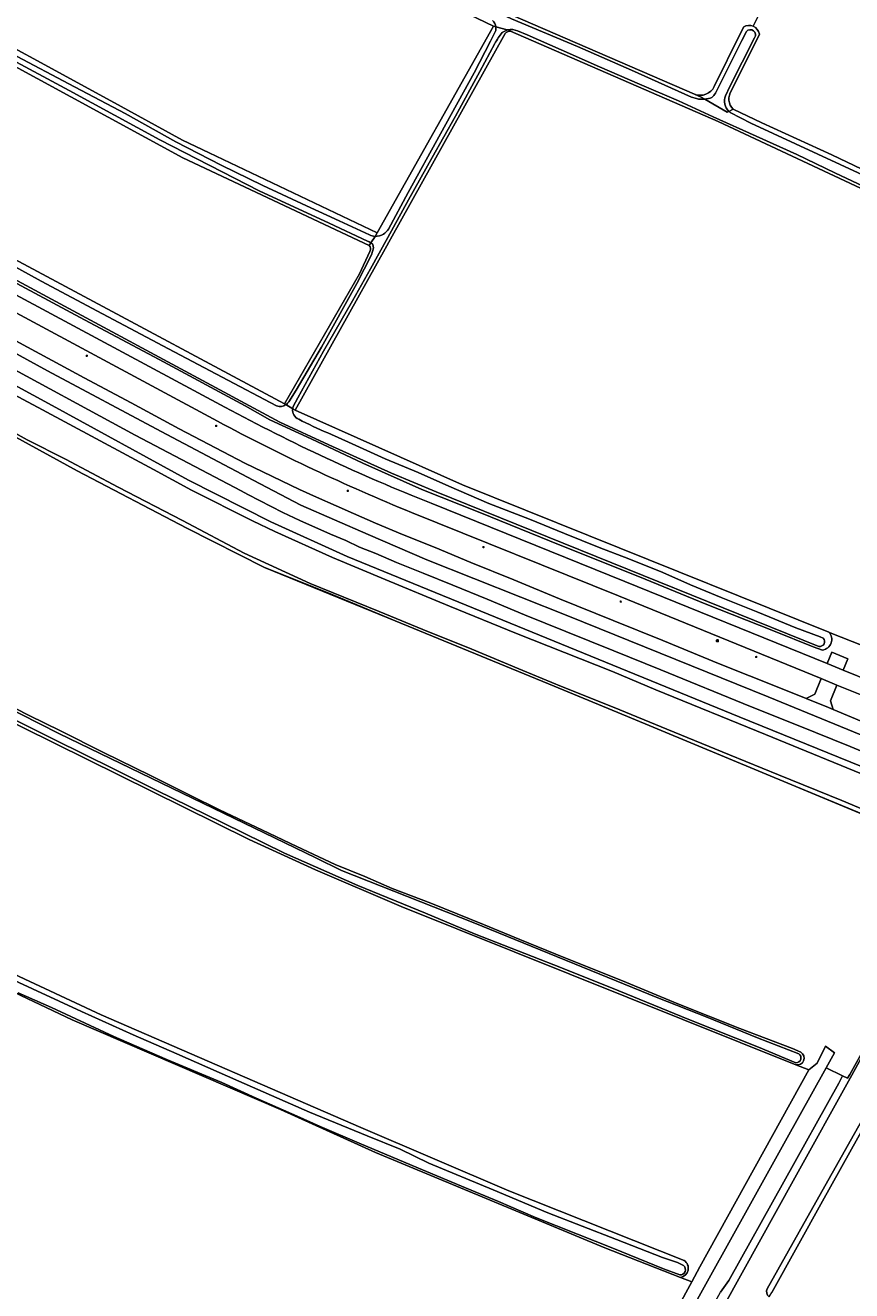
# Model space of a CAD drawing. Header units: metres. Extents: x 149984 to 156489, y 469398 to 478068.
# Tile 351 of 656: x 152008 to 152204, y 473214 to 473514. Entities that reach past the tile are written whole.
import ezdxf
from ezdxf.enums import TextEntityAlignment as Align

# ---------------------------------------------------------------- set-up
doc = ezdxf.new("R2010")
doc.units = ezdxf.units.M
doc.header["$LTSCALE"] = 0.75
for name, color, linetype, lineweight in [('B-WE-GK-BESCHOEIING-G', 252, 'GK-BESCHOEIING-SO', 18), ('B-WE-GR-GRAS-GV', 252, 'Continuous', 13), ('B-WE-IE-MEUBILAIR-S', 252, 'Continuous', 25), ('B-WE-OG-TERREIN_OEVER-GV', 252, 'Continuous', 18), ('B-WE-OG-WATER-GV', 252, 'Continuous', 18), ('B-WE-OG-WATER_SLOOT-GV', 252, 'Continuous', 18), ('B-WE-OG-WEG-GV', 252, 'Continuous', 18), ('B-WE-VH-GESLOTENVERHARDING_ASFALT-GV', 252, 'Continuous', 18), ('B-WE-VH-GESLOTENVERHARDING_BETON-GV', 252, 'Continuous', 18), ('B-WE-VH-ONVERHARD-GV', 252, 'Continuous', 18), ('B-WE-VH-OPENVERHARDING_BETONSTRAATSTEEN-GV', 252, 'Continuous', 18)]:
    doc.layers.add(name, color=color, linetype=linetype, lineweight=lineweight)
doc.styles.add('NLCS-ISO', font='NLCS-ISO.ttf')
doc.linetypes.add('GK-BESCHOEIING-SO', pattern='A,18,-3,[1,NLCS.SHX,S=0.6,R=0,X=0,Y=0],-3', length=24)

# ---------------------------------------------------------------- blocks, each defined once
blk = doc.blocks.new('SIE-MEUBILAIR_KAST_ELEKTRA-SO')
for points in [[(-1, 1), (1, 1), (1, 0.84), (-1, 0.84)], [(-1, 0.76), (1, 0.76), (1, -1), (-1, -1)]]:
    blk.add_lwpolyline(points, close=True)
at = {"style": 'NLCS-ISO'}
blk.add_text('et', height=0.75, dxfattribs=at).set_placement((0, 0), align=Align.MIDDLE_CENTER)
blk = doc.blocks.new('SIE-MEUBILAIR_PAAL_LICHTMAST-SO')
for points in [[(-0.6, 0), (-1, 0)], [(-0.7, 0.7), (-0.4, 0.4)], [(0, 1), (0, 0.6)], [(0.4, 0.4), (0.7, 0.7)], [(1, 0), (0.6, 0)], [(-0.7, -0.7), (-0.4, -0.4)], [(0, -0.6), (0, -1)], [(0.4, -0.4), (0.7, -0.7)]]:
    blk.add_lwpolyline(points)
blk.add_circle((0, 0), 0.5)

msp = doc.modelspace()

# ---------------------------------------------------------------- linework, layer by layer
at = {"layer": 'B-WE-GK-BESCHOEIING-G', "flags": 128}
for points in [[(152004.986, 473416.888), (152020.414, 473408.454)], [(152020.414, 473408.454), (152046.463, 473394.789)], [(152046.463, 473394.789), (152064.944, 473385.436)], [(152064.944, 473385.436), (152095.993, 473372.775)], [(152095.993, 473372.775), (152118.639, 473363.493), (152132.4, 473357.853)], [(152132.4, 473357.853), (152151.197, 473350.049)], [(152151.197, 473350.049), (152171.41, 473341.657)], [(152171.41, 473341.657), (152190.223, 473333.846)], [(152190.223, 473333.846), (152229.766, 473317.318)]]:
    msp.add_lwpolyline(points, dxfattribs=at)
at = {"layer": 'B-WE-GR-GRAS-GV', "flags": 128}
for points in [[(151982.397, 473613.239), (151973.439, 473594.468), (151974.867, 473592.007), (152060.831, 473547.716), (152118.616, 473518.902), (152167.072, 473497.938)], [(151986.844, 473518.58), (151988.843, 473517.927), (152028.398, 473496.34), (152045.454, 473487.032), (152051.807, 473484.003), (152091.729, 473464.966), (152119.33, 473514.077), (152068.076, 473538.706), (152009.576, 473570.059)], [(152089.764, 473461.984), (152045.519, 473482.853), (151984.247, 473516.121), (151975.669, 473520.779), (151968.44, 473524.705)], [(152181.058, 473514.072), (152183.026, 473518.08)], [(152183.026, 473518.08), (152181.058, 473514.072)], [(152250.897, 473454.823), (152250.508, 473454.987), (152172.696, 473491.417), (152123.401, 473512.906)], [(152171.8, 473499.748), (152178.054, 473512.439), (152178.783, 473513.919)], [(152122.105, 473512.345), (152094.868, 473463.49), (152093.569, 473461.16), (152072.207, 473422.843), (152111.984, 473405.082), (152141.916, 473393.056), (152198.991, 473370.123), (152199.36, 473369.975), (152207.206, 473366.823), (152213.574, 473364.264), (152214.066, 473364.029)], [(152182.514, 473512.211), (152175.913, 473498.782)], [(152176.321, 473494.379), (152183.127, 473491.158), (152199.764, 473483.513), (152217.429, 473475.025), (152235.244, 473466.912), (152251.111, 473460.112), (152268.22, 473452.014), (152279.355, 473446.849), (152300.62, 473436.557), (152320.804, 473427.416), (152341.519, 473418.203), (152359.859, 473409.876), (152381.095, 473400.481), (152396.568, 473393.493), (152415.807, 473384.982), (152430.346, 473378.79), (152443.51, 473372.994), (152457.879, 473366.388), (152474.509, 473358.965), (152483.808, 473354.302), (152485.332, 473353.641)], [(151957.095, 473484.929), (151959.896, 473484.337), (151963.446, 473482.536), (151965.509, 473480.154), (152069.688, 473424.37), (152087.533, 473455.248), (152089.956, 473460.593)], [(152229.766, 473317.318), (152206.866, 473326.936), (152190.223, 473333.846), (152151.197, 473350.049), (152139.681, 473354.83), (152132.4, 473357.853), (152095.993, 473372.775), (152080.224, 473379.337), (152064.944, 473385.436), (152046.463, 473394.789), (152020.414, 473408.454), (152004.986, 473416.888)], [(152163.782, 473216.801), (152166.432, 473215.766), (152168.359, 473219.329), (152194.236, 473266.08), (152191.136, 473267.323), (152097.398, 473304.895), (152077.039, 473313.634), (152061.282, 473320.849), (151999.569, 473351.337), (151920.512, 473391.342), (151918.625, 473390.832), (151911.223, 473376.139), (151908.141, 473370.022), (151893.325, 473340.614)], [(151999.167, 473355.333), (152009.037, 473350.324), (152016.457, 473346.625), (152026.636, 473341.518), (152037.807, 473336.078), (152047.217, 473331.402), (152054.206, 473327.884), (152064.429, 473323.034), (152072.588, 473319.164), (152081.729, 473314.904), (152088.747, 473312.01), (152095.287, 473309.229), (152104.45, 473305.692), (152116.972, 473300.646), (152125.582, 473297.096), (152136.296, 473292.709), (152149.969, 473287.24), (152163.096, 473281.83), (152177.843, 473275.956), (152190.392, 473271.218), (152192.352, 473270.278)], [(151893.325, 473340.614), (151935.672, 473321.016), (151981.154, 473300.14), (152026.119, 473279.177), (152087.834, 473252.436), (152122.997, 473237.354), (152164.628, 473220.811)], [(152191.136, 473267.323), (152194.236, 473266.08), (152196.217, 473267.683), (152198.228, 473271.704), (152200.322, 473270.134), (152198.368, 473266.618), (152202.275, 473264.686), (152203.483, 473264.14), (152204.007, 473265.015), (152210.84, 473277.284), (152219.311, 473292.301), (152228.466, 473308.494), (152230.931, 473312.979), (152230.351, 473315.141), (152229.766, 473317.318)], [(152123.81, 473144.916), (152126.796, 473143.745), (152150.34, 473186.229), (152157.203, 473198.697), (152166.432, 473215.766), (152163.782, 473216.801), (152145.807, 473223.822), (152091.276, 473246.444), (152068.711, 473256.718), (152019.203, 473277.956), (151963.857, 473304.184)], [(152210.517, 473258.195), (152197.544, 473234.915), (152185.431, 473213.179)]]:
    msp.add_lwpolyline(points, dxfattribs=at)
at = {"layer": 'B-WE-GR-GRAS-GV'}
for points in [[(152123.401, 473512.906, 0.2258465), (152122.105, 473512.345)], [(152178.783, 473513.919, -0.2432494), (152181.058, 473514.072)], [(152181.058, 473514.072, -0.2532649), (152182.514, 473512.211)], [(152167.072, 473497.938, 0.3868743), (152171.8, 473499.748)], [(152175.913, 473498.782, 0.3864981), (152176.321, 473494.379)], [(152089.956, 473460.593, 0.3624691), (152089.764, 473461.984)], [(152192.352, 473270.278, -0.8720958), (152191.136, 473267.323)], [(152164.628, 473220.811, -0.6869335), (152163.782, 473216.801)]]:
    msp.add_lwpolyline(points, format="xyb", dxfattribs=at)
at = {"layer": 'B-WE-GR-GRAS-GV', "flags": 128}
msp.add_lwpolyline([(152137.98, 473151.67), (152138.889, 473151.191), (152173.26, 473213.29), (152175.29, 473216.02), (152201.39, 473262.91), (152202.275, 473264.686), (152198.368, 473266.618), (152188.712, 473249.234), (152157.516, 473193.064), (152136.607, 473155.148)], close=True, dxfattribs=at)
at = {"layer": 'B-WE-OG-TERREIN_OEVER-GV', "flags": 128}
for points in [[(151974.867, 473592.007), (151973.065, 473593.257), (151973.221, 473592.434), (151985.459, 473585.533), (151993.945, 473580.371), (152002.324, 473575.623), (152013.852, 473569.58), (152030.472, 473561.627), (152045.957, 473553.985), (152062.2, 473545.794), (152078.759, 473537.442), (152093.017, 473530.021), (152109.75, 473522.322), (152123.58, 473515.835), (152139.303, 473509.301), (152152.131, 473503.645), (152166.356, 473497.205), (152167.583, 473496.889)], [(152169.539, 473496.749), (152168.701, 473497.233), (152167.072, 473497.938), (152118.616, 473518.902), (152060.831, 473547.716), (151974.867, 473592.007)], [(151996.143, 473576.63), (152009.576, 473570.059), (152068.076, 473538.706), (152119.33, 473514.077), (152119.889, 473513.936)], [(151984.247, 473516.121), (152045.519, 473482.853), (152089.764, 473461.984), (152090.177, 473462.611)], [(152089.431, 473463.017), (152080.304, 473467.323), (152063.634, 473474.951), (152040.039, 473487.076), (152018.49, 473498.829), (152003.922, 473506.637), (151990.75, 473513.643), (151984.996, 473516.728)], [(151985.454, 473517.729), (151993.517, 473513.745), (152006.166, 473506.92), (152018.414, 473500.425), (152031.779, 473493.386), (152043.838, 473486.649), (152054.644, 473481.097), (152064.502, 473476.267), (152074.926, 473471.4), (152082.653, 473467.851), (152089.878, 473464.501)], [(152091.199, 473464.161), (152091.729, 473464.966), (152051.807, 473484.003), (152045.454, 473487.032), (152028.398, 473496.34), (151988.843, 473517.927), (151986.844, 473518.58)], [(152119.889, 473513.936), (152119.33, 473514.077), (152091.729, 473464.966), (152091.199, 473464.161)], [(152094.413, 473465.898), (152099.086, 473474.578), (152106.757, 473488.506), (152114.774, 473503.015), (152118.652, 473510.519), (152119.855, 473513.066)], [(152122.734, 473513.197), (152123.401, 473512.906), (152172.696, 473491.417), (152250.508, 473454.987), (152250.897, 473454.823), (152251.727, 473454.473)], [(152123.401, 473512.906), (152122.734, 473513.197)], [(152250.425, 473456.59), (152244.685, 473459.031), (152235.65, 473463.14), (152222.918, 473469.014), (152211.371, 473474.11), (152200.4, 473479.261), (152191.371, 473483.601), (152181.743, 473487.955), (152171.56, 473492.574), (152163.309, 473496.339), (152153.996, 473500.355), (152144.561, 473504.433), (152135.409, 473508.472), (152127.319, 473512.006), (152125.012, 473512.985)], [(152178.783, 473513.919), (152178.054, 473512.439), (152171.8, 473499.748)], [(152172.058, 473498.163), (152178.376, 473510.7), (152179.435, 473512.845)], [(152119.652, 473509.979), (152116.123, 473503.34), (152110.302, 473492.695), (152104.798, 473482.906), (152099.123, 473472.812), (152094.244, 473463.852), (152090.127, 473456.448), (152085.869, 473448.797), (152078.972, 473436.869), (152072.857, 473425.796), (152071.774, 473423.69)], [(152072.207, 473422.843), (152093.569, 473461.16), (152094.868, 473463.49), (152122.105, 473512.345)], [(152181.38, 473511.344), (152175.491, 473499.768), (152174.441, 473497.569)], [(152175.913, 473498.782), (152182.514, 473512.211)], [(152167.072, 473497.938), (152168.701, 473497.233), (152169.539, 473496.749)], [(152175.233, 473493.861), (152176.321, 473494.379)], [(152279.355, 473446.849), (152268.22, 473452.014), (152251.111, 473460.112), (152235.244, 473466.912), (152217.429, 473475.025), (152199.764, 473483.513), (152183.127, 473491.158), (152176.321, 473494.379), (152175.233, 473493.861)], [(152175.543, 473493.582), (152180.476, 473491.073), (152261.105, 473453.727)], [(152070.018, 473424.17), (152069.688, 473424.37), (151965.509, 473480.154)], [(151965.253, 473478.901), (151973.864, 473474.211), (151988.1, 473466.603), (152001.179, 473459.35), (152011.846, 473453.541), (152026.402, 473445.728), (152042.114, 473437.463), (152054.866, 473430.69), (152067.805, 473423.889)], [(151963.79, 473475.543), (151971.227, 473471.712), (151999.51, 473456.462), (152022.194, 473444.311), (152039.915, 473434.863), (152060.36, 473423.849), (152066.224, 473420.589), (152076.037, 473416.019), (152088.325, 473410.283), (152102.293, 473404.006), (152116.093, 473398.557), (152135.215, 473390.809), (152154.029, 473383.245), (152169.66, 473376.856), (152185.859, 473370.422), (152195.296, 473366.612), (152197.513, 473365.859)], [(152196.645, 473366.73), (152105.719, 473403.449), (152095.13, 473407.86), (152080.22, 473414.59), (152068.55, 473420), (152000, 473456.905), (151964.68, 473475.92)], [(152090.177, 473462.611), (152089.764, 473461.984)], [(152070.685, 473424.863), (152072.46, 473427.581), (152078.442, 473437.847), (152086.867, 473452.929), (152090.341, 473459.738), (152090.591, 473460.539), (152090.674, 473460.804)], [(152089.956, 473460.593), (152087.533, 473455.248)], [(152087.533, 473455.248), (152069.688, 473424.37), (152070.018, 473424.17)], [(151983.541, 473438.254), (152012.151, 473422.926), (152038.575, 473408.75), (152047.555, 473403.86), (152062.107, 473396.596), (152067.396, 473394.01), (152081.079, 473387.827), (152093.562, 473382.585), (152108.889, 473376.284), (152124.805, 473369.796), (152147.608, 473360.745), (152157.905, 473356.373), (152183.953, 473345.794), (152209.883, 473335.144), (152237.459, 473323.93), (152237.741, 473324.542), (152238.339, 473325.342), (152177.71, 473349.98), (152084.6, 473388.06), (152066.42, 473396.35), (152046.86, 473406.26), (152014.51, 473423.99), (152000, 473431.778)], [(152230.185, 473318.13), (152216.468, 473324.085), (152202.131, 473330.092), (152187.083, 473336.227), (152175.441, 473340.992), (152160.523, 473347.089), (152147.992, 473352.206), (152135.52, 473357.171), (152126.327, 473360.964), (152113.233, 473366.485), (152103.917, 473370.204), (152092.179, 473374.992), (152075.774, 473381.673), (152060.104, 473388.865), (152045.462, 473396.646), (152030.155, 473404.588), (152017.642, 473411.248), (152008.529, 473415.832), (151996.122, 473422.697)], [(152198.991, 473370.123), (152141.916, 473393.056), (152111.984, 473405.082), (152072.207, 473422.843), (152071.638, 473423.188)], [(152071.638, 473423.188), (152072.207, 473422.843)], [(152004.986, 473416.888), (152020.414, 473408.454), (152046.463, 473394.789), (152064.944, 473385.436), (152080.224, 473379.337), (152095.993, 473372.775), (152132.4, 473357.853), (152139.681, 473354.83), (152151.197, 473350.049), (152190.223, 473333.846), (152206.866, 473326.936), (152229.766, 473317.318), (152231.36, 473316.581)], [(152079.958, 473417.446), (152085.75, 473414.862), (152093.621, 473411.32), (152101.444, 473408.015), (152108.745, 473404.801), (152118.231, 473400.694), (152127.882, 473396.943), (152136.2, 473393.512), (152144.457, 473390.261), (152151.493, 473387.515), (152159.551, 473384.259), (152166.13, 473381.332), (152173.467, 473378.346), (152182.115, 473374.847), (152191.153, 473371.149), (152196.975, 473368.972), (152197.695, 473368.687)], [(151919.843, 473391.789), (151920.512, 473391.342), (151999.569, 473351.337), (152061.282, 473320.849), (152077.039, 473313.634), (152097.398, 473304.895), (152191.136, 473267.323)], [(152191.207, 473267.787), (152182.328, 473271.5), (152165.769, 473278.108), (152149.141, 473284.912), (152135.515, 473290.343), (152114.844, 473298.429), (152103.155, 473303.362), (152087.122, 473309.888), (152069.68, 473317.592), (152055.013, 473324.777), (152039.153, 473332.57), (152029.075, 473337.646), (152015.087, 473344.521), (151995.753, 473354.193), (151978.286, 473363.078), (151965.389, 473369.344), (151953.006, 473375.539), (151939.553, 473382.439), (151926.149, 473388.92), (151920.695, 473391.727)], [(151939.253, 473385.052), (152016.089, 473345.999), (152077.155, 473316.472), (152083.187, 473313.508), (152114.514, 473301.126), (152158.344, 473283.186), (152169.84, 473278.714), (152182.089, 473273.696), (152191.892, 473269.943)], [(152192.352, 473270.278), (152190.392, 473271.218), (152177.843, 473275.956), (152163.096, 473281.83), (152149.969, 473287.24), (152136.296, 473292.709), (152125.582, 473297.096), (152116.972, 473300.646), (152104.45, 473305.692), (152095.287, 473309.229), (152088.747, 473312.01), (152081.729, 473314.904), (152072.588, 473319.164), (152064.429, 473323.034), (152054.206, 473327.884), (152047.217, 473331.402), (152037.807, 473336.078), (152026.636, 473341.518), (152016.457, 473346.625), (152009.037, 473350.324), (151999.167, 473355.333)], [(152164.628, 473220.811), (152122.997, 473237.354), (152087.834, 473252.436), (152026.119, 473279.177), (151981.154, 473300.14), (151935.672, 473321.016), (151893.325, 473340.614)], [(151893.998, 473339.064), (151902.609, 473335.033), (151918.494, 473327.656), (151934.545, 473320.465), (151948.037, 473314.233), (151956.71, 473309.904), (151972.163, 473302.544), (151984.101, 473297.049), (152004.504, 473287.783), (152021.459, 473280.009), (152033.753, 473274.457), (152044.084, 473269.912), (152058.789, 473263.431), (152075.589, 473256.062), (152089.348, 473250.391), (152097.173, 473247.29), (152104.008, 473243.967), (152119.236, 473237.572), (152132.241, 473232.158), (152148.594, 473225.78), (152159.504, 473221.539), (152163.065, 473220.315), (152164.516, 473219.602)], [(152140.858, 473150.153), (152190.97, 473240.486), (152204.472, 473264.825), (152213.838, 473281.871), (152227.449, 473306.063), (152231.684, 473313.467), (152231.81, 473314.255), (152231.36, 473316.581), (152229.766, 473317.318), (152230.351, 473315.141), (152230.931, 473312.979), (152228.466, 473308.494), (152219.311, 473292.301), (152210.84, 473277.284), (152204.007, 473265.015), (152203.483, 473264.14), (152202.275, 473264.686), (152201.39, 473262.91), (152175.29, 473216.02), (152173.26, 473213.29)], [(151963.857, 473304.184), (152019.203, 473277.956), (152068.711, 473256.718), (152091.276, 473246.444), (152145.807, 473223.822), (152163.782, 473216.801)], [(152163.584, 473217.376), (152159.705, 473218.836), (152147.722, 473223.71), (152139.267, 473227.088), (152129.283, 473231.002), (152120.532, 473234.842), (152111.701, 473238.443), (152099.992, 473243.371), (152087.43, 473248.674), (152078.189, 473252.628), (152072.693, 473255.114), (152062.916, 473259.347), (152054.801, 473263.095), (152041.859, 473268.514), (152029.149, 473274.047), (152023.465, 473276.655), (152014.306, 473280.949), (152006.366, 473284.373)], [(152209.968, 473259.502), (152205.076, 473251.008), (152194.519, 473232.119), (152184.377, 473214.082)], [(152184.818, 473212.21), (152185.08, 473212.549), (152185.431, 473213.179), (152197.544, 473234.915), (152210.517, 473258.195), (152211.21, 473259.726)]]:
    msp.add_lwpolyline(points, dxfattribs=at)
at = {"layer": 'B-WE-OG-TERREIN_OEVER-GV'}
for points in [[(152119.889, 473513.936, 0.1761763), (152119.101, 473515.423)], [(152119.855, 473513.066, 0.0896083), (152119.889, 473513.936)], [(152122.734, 473513.197, 0.1057316), (152121.385, 473512.557)], [(152122.105, 473512.345, -0.2258465), (152123.401, 473512.906)], [(152125.012, 473512.985, 0.1643088), (152122.734, 473513.197)], [(152181.058, 473514.072, 0.2432494), (152178.783, 473513.919)], [(152179.435, 473512.845, -0.9321007), (152181.38, 473511.344)], [(152182.514, 473512.211, 0.2532649), (152181.058, 473514.072)], [(152121.385, 473512.557, 0.0420523), (152119.652, 473509.979)], [(152171.8, 473499.748, -0.3868743), (152167.072, 473497.938)], [(152171.19, 473497.189, 0.1108824), (152172.058, 473498.163)], [(152174.441, 473497.569, 0.2911146), (152175.233, 473493.861)], [(152176.321, 473494.379, -0.3864981), (152175.913, 473498.782)], [(152167.583, 473496.889, 0.0891597), (152169.539, 473496.749)], [(152169.539, 473496.749, 0.0776625), (152171.19, 473497.189)], [(152175.233, 473493.861, 0.0292297), (152175.543, 473493.582)], [(152089.878, 473464.501, 0.0969064), (152091.199, 473464.161)], [(152091.199, 473464.161, 0.1486605), (152093.202, 473464.646)], [(152093.202, 473464.646, 0.1003315), (152094.413, 473465.898)], [(152090.177, 473462.611, 0.034768), (152089.431, 473463.017)], [(152089.764, 473461.984, -0.3624691), (152089.956, 473460.593)], [(152090.552, 473462.352, 0.0188728), (152090.177, 473462.611)], [(152090.799, 473461.496, 0.1302868), (152090.552, 473462.352)], [(152090.674, 473460.804, 0.1023927), (152090.799, 473461.496)], [(152067.805, 473423.889, 0.2441445), (152070.018, 473424.17)], [(152070.018, 473424.17, 0.1013797), (152070.685, 473424.863)], [(152071.638, 473423.188, 0.3479846), (152073.052, 473420.72)], [(152071.774, 473423.69, 0.0559852), (152071.638, 473423.188)], [(152073.052, 473420.72, 0.0203758), (152079.958, 473417.446)], [(152197.695, 473368.687, -0.728278), (152196.645, 473366.73)], [(152197.513, 473365.859, 0.6151281), (152198.991, 473370.123)], [(152191.136, 473267.323, 0.8720958), (152192.352, 473270.278)], [(152191.892, 473269.943, -0.7262529), (152191.207, 473267.787)], [(152164.516, 473219.602, -0.7187939), (152163.584, 473217.376)], [(152163.782, 473216.801, 0.6869335), (152164.628, 473220.811)], [(152184.377, 473214.082, 0.3725443), (152184.818, 473212.21)]]:
    msp.add_lwpolyline(points, format="xyb", dxfattribs=at)
at = {"layer": 'B-WE-OG-WATER-GV', "flags": 128}
for points in [[(152209.883, 473335.144), (152183.953, 473345.794), (152157.905, 473356.373), (152147.608, 473360.745), (152124.805, 473369.796), (152108.889, 473376.284), (152093.562, 473382.585), (152081.079, 473387.827), (152067.396, 473394.01), (152062.107, 473396.596), (152047.555, 473403.86), (152038.575, 473408.75), (152012.151, 473422.926), (151983.541, 473438.254)], [(151996.122, 473422.697), (152008.529, 473415.832), (152017.642, 473411.248), (152030.155, 473404.588), (152045.462, 473396.646), (152060.104, 473388.865), (152075.774, 473381.673), (152092.179, 473374.992), (152103.917, 473370.204), (152113.233, 473366.485), (152126.327, 473360.964), (152135.52, 473357.171), (152147.992, 473352.206), (152160.523, 473347.089), (152175.441, 473340.992), (152187.083, 473336.227), (152202.131, 473330.092), (152216.468, 473324.085), (152230.185, 473318.13)], [(152212.555, 473264.227), (152217.374, 473272.775), (152226.749, 473289.91), (152238.136, 473309.939), (152238.6, 473310.574), (152240.989, 473312.132), (152231.36, 473316.581), (152231.81, 473314.255), (152231.684, 473313.467), (152227.449, 473306.063), (152213.838, 473281.871), (152204.472, 473264.825), (152190.97, 473240.486), (152140.858, 473150.153), (152138.98, 473146.606), (152095.96, 473070.908), (152072.205, 473028.872), (152070.732, 473025.877), (152064.665, 473014.96), (152058.572, 473004.525), (152052.654, 472993.767), (152043.205, 472977.373), (152031.583, 472956.892), (152030.289, 472954.69)], [(152184.377, 473214.082), (152194.519, 473232.119), (152205.076, 473251.008), (152209.968, 473259.502)]]:
    msp.add_lwpolyline(points, dxfattribs=at)
at = {"layer": 'B-WE-OG-WATER-GV'}
msp.add_lwpolyline([(152184.818, 473212.21, -0.3725443), (152184.377, 473214.082)], format="xyb", dxfattribs=at)
at = {"layer": 'B-WE-OG-WATER_SLOOT-GV', "flags": 128}
for points in [[(152167.583, 473496.889), (152166.356, 473497.205), (152152.131, 473503.645), (152139.303, 473509.301), (152123.58, 473515.835), (152109.75, 473522.322), (152093.017, 473530.021), (152078.759, 473537.442), (152062.2, 473545.794), (152045.957, 473553.985), (152030.472, 473561.627), (152013.852, 473569.58), (152002.324, 473575.623), (151993.945, 473580.371), (151985.459, 473585.533), (151973.221, 473592.434), (151973.065, 473593.257), (151969.932, 473595.43)], [(151984.996, 473516.728), (151990.75, 473513.643), (152003.922, 473506.637), (152018.49, 473498.829), (152040.039, 473487.076), (152063.634, 473474.951), (152080.304, 473467.323), (152089.431, 473463.017)], [(152089.878, 473464.501), (152082.653, 473467.851), (152074.926, 473471.4), (152064.502, 473476.267), (152054.644, 473481.097), (152043.838, 473486.649), (152031.779, 473493.386), (152018.414, 473500.425), (152006.166, 473506.92), (151993.517, 473513.745), (151985.454, 473517.729)], [(152119.855, 473513.066), (152118.652, 473510.519), (152114.774, 473503.015), (152106.757, 473488.506), (152099.086, 473474.578), (152094.413, 473465.898)], [(152119.889, 473513.936), (152122.61, 473513.251), (152122.734, 473513.197)], [(152122.734, 473513.197), (152122.61, 473513.251), (152119.889, 473513.936)], [(152125.012, 473512.985), (152127.319, 473512.006), (152135.409, 473508.472), (152144.561, 473504.433), (152153.996, 473500.355), (152163.309, 473496.339), (152171.56, 473492.574), (152181.743, 473487.955), (152191.371, 473483.601), (152200.4, 473479.261), (152211.371, 473474.11), (152222.918, 473469.014), (152235.65, 473463.14), (152244.685, 473459.031), (152250.425, 473456.59)], [(152179.435, 473512.845), (152178.376, 473510.7), (152172.058, 473498.163)], [(152071.774, 473423.69), (152072.857, 473425.796), (152078.972, 473436.869), (152085.869, 473448.797), (152090.127, 473456.448), (152094.244, 473463.852), (152099.123, 473472.812), (152104.798, 473482.906), (152110.302, 473492.695), (152116.123, 473503.34), (152119.652, 473509.979)], [(152174.441, 473497.569), (152175.491, 473499.768), (152181.38, 473511.344)], [(152174.851, 473493.679), (152169.539, 473496.749)], [(152169.539, 473496.749), (152174.851, 473493.679), (152175.233, 473493.861)], [(152175.233, 473493.861), (152174.851, 473493.679)], [(152261.105, 473453.727), (152180.476, 473491.073), (152175.543, 473493.582)], [(152067.805, 473423.889), (152054.866, 473430.69), (152042.114, 473437.463), (152026.402, 473445.728), (152011.846, 473453.541), (152001.179, 473459.35), (151988.1, 473466.603), (151973.864, 473474.211), (151965.253, 473478.901)], [(151964.68, 473475.92), (152000, 473456.905), (152068.55, 473420), (152080.22, 473414.59), (152095.13, 473407.86), (152105.719, 473403.449), (152196.645, 473366.73)], [(152090.177, 473462.611), (152091.199, 473464.161)], [(152091.199, 473464.161), (152090.177, 473462.611)], [(152090.674, 473460.804), (152090.591, 473460.539), (152090.341, 473459.738), (152086.867, 473452.929), (152078.442, 473437.847), (152072.46, 473427.581), (152070.685, 473424.863)], [(152071.638, 473423.188), (152070.018, 473424.17)], [(152070.018, 473424.17), (152071.638, 473423.188)], [(152197.695, 473368.687), (152196.975, 473368.972), (152191.153, 473371.149), (152182.115, 473374.847), (152173.467, 473378.346), (152166.13, 473381.332), (152159.551, 473384.259), (152151.493, 473387.515), (152144.457, 473390.261), (152136.2, 473393.512), (152127.882, 473396.943), (152118.231, 473400.694), (152108.745, 473404.801), (152101.444, 473408.015), (152093.621, 473411.32), (152085.75, 473414.862), (152079.958, 473417.446)], [(152191.892, 473269.943), (152182.089, 473273.696), (152169.84, 473278.714), (152158.344, 473283.186), (152114.514, 473301.126), (152083.187, 473313.508), (152077.155, 473316.472), (152016.089, 473345.999), (151939.253, 473385.052)], [(151978.286, 473363.078), (151995.753, 473354.193), (152015.087, 473344.521), (152029.075, 473337.646), (152039.153, 473332.57), (152055.013, 473324.777), (152069.68, 473317.592), (152087.122, 473309.888), (152103.155, 473303.362), (152114.844, 473298.429), (152135.515, 473290.343), (152149.141, 473284.912), (152165.769, 473278.108), (152182.328, 473271.5), (152191.207, 473267.787)], [(152164.516, 473219.602), (152163.065, 473220.315), (152159.504, 473221.539), (152148.594, 473225.78), (152132.241, 473232.158), (152119.236, 473237.572), (152104.008, 473243.967), (152097.173, 473247.29), (152089.348, 473250.391), (152075.589, 473256.062), (152058.789, 473263.431), (152044.084, 473269.912), (152033.753, 473274.457), (152021.459, 473280.009), (152004.504, 473287.783), (151984.101, 473297.049), (151972.163, 473302.544), (151956.71, 473309.904), (151948.037, 473314.233), (151934.545, 473320.465), (151918.494, 473327.656), (151902.609, 473335.033), (151893.998, 473339.064)], [(152006.366, 473284.373), (152014.306, 473280.949), (152023.465, 473276.655), (152029.149, 473274.047), (152041.859, 473268.514), (152054.801, 473263.095), (152062.916, 473259.347), (152072.693, 473255.114), (152078.189, 473252.628), (152087.43, 473248.674), (152099.992, 473243.371), (152111.701, 473238.443), (152120.532, 473234.842), (152129.283, 473231.002), (152139.267, 473227.088), (152147.722, 473223.71), (152159.705, 473218.836), (152163.584, 473217.376)]]:
    msp.add_lwpolyline(points, dxfattribs=at)
at = {"layer": 'B-WE-OG-WATER_SLOOT-GV'}
for points in [[(152119.101, 473515.423, -0.1761763), (152119.889, 473513.936)], [(152119.889, 473513.936, -0.0896083), (152119.855, 473513.066)], [(152121.385, 473512.557, -0.1057316), (152122.734, 473513.197)], [(152122.734, 473513.197, -0.1643088), (152125.012, 473512.985)], [(152181.38, 473511.344, 0.9321007), (152179.435, 473512.845)], [(152119.652, 473509.979, -0.0420523), (152121.385, 473512.557)], [(152172.058, 473498.163, -0.1108824), (152171.19, 473497.189)], [(152175.233, 473493.861, -0.2911146), (152174.441, 473497.569)], [(152169.539, 473496.749, -0.0891597), (152167.583, 473496.889)], [(152171.19, 473497.189, -0.0776625), (152169.539, 473496.749)], [(152175.543, 473493.582, -0.0292297), (152175.233, 473493.861)], [(152091.199, 473464.161, -0.0969064), (152089.878, 473464.501)], [(152093.202, 473464.646, -0.1486605), (152091.199, 473464.161)], [(152094.413, 473465.898, -0.1003315), (152093.202, 473464.646)], [(152089.431, 473463.017, -0.034768), (152090.177, 473462.611)], [(152090.177, 473462.611, -0.0188728), (152090.552, 473462.352)], [(152090.552, 473462.352, -0.1302868), (152090.799, 473461.496)], [(152090.799, 473461.496, -0.1023927), (152090.674, 473460.804)], [(152070.018, 473424.17, -0.2441445), (152067.805, 473423.889)], [(152070.685, 473424.863, -0.1013797), (152070.018, 473424.17)], [(152073.052, 473420.72, -0.3479846), (152071.638, 473423.188)], [(152071.638, 473423.188, -0.0559852), (152071.774, 473423.69)], [(152079.958, 473417.446, -0.0203758), (152073.052, 473420.72)], [(152196.645, 473366.73, 0.728278), (152197.695, 473368.687)], [(152191.207, 473267.787, 0.7262529), (152191.892, 473269.943)], [(152163.584, 473217.376, 0.7187939), (152164.516, 473219.602)]]:
    msp.add_lwpolyline(points, format="xyb", dxfattribs=at)
at = {"layer": 'B-WE-OG-WEG-GV', "flags": 128}
for points in [[(152197.513, 473365.859), (152195.296, 473366.612), (152185.859, 473370.422), (152169.66, 473376.856), (152154.029, 473383.245), (152135.215, 473390.809), (152116.093, 473398.557), (152102.293, 473404.006), (152088.325, 473410.283), (152076.037, 473416.019), (152066.224, 473420.589), (152060.36, 473423.849), (152039.915, 473434.863), (152022.194, 473444.311), (151999.51, 473456.462), (151971.227, 473471.712), (151963.79, 473475.543)], [(152053.756, 473420.226), (151993.337, 473452.702), (151957.97, 473471.538)], [(151995.164, 473456.003), (152055.515, 473423.543)], [(151998.627, 473443.208), (152008.583, 473437.815), (152016.38, 473433.662), (152022.105, 473430.561), (152033.236, 473424.636), (152044.643, 473418.456), (152060.28, 473410.261), (152073.22, 473404.03), (152077.28, 473402.17), (152081.96, 473400.14), (152086.1, 473398.32), (152091.26, 473396.04), (152097.68, 473393.34), (152105.44, 473390.2), (152113.96, 473386.63), (152124.15, 473382.52), (152135.03, 473378.01), (152147.8, 473372.9), (152159.57, 473368.15), (152172.8, 473362.69), (152187.55, 473356.78), (152193.642, 473354.315), (152195.707, 473355.35), (152197.165, 473359.112), (152149.019, 473378.776), (152099.859, 473398.548)], [(152217, 473337.56), (152204.07, 473342.92), (152191.69, 473347.9), (152180.38, 473352.42), (152159.12, 473361.15), (152147.9, 473365.65), (152136.53, 473370.28), (152126.73, 473374.21), (152117.81, 473377.93), (152109.66, 473381.29), (152102.59, 473384.15), (152096.31, 473386.66), (152091.34, 473388.77), (152087.51, 473390.34), (152084.24, 473391.85), (152080.58, 473393.4), (152073.29, 473396.67), (152069.25, 473398.55), (152060.94, 473402.79), (152059.4, 473403.65), (152034.21, 473416.94), (152000, 473435.475)], [(152000, 473431.778), (152014.51, 473423.99), (152046.86, 473406.26), (152066.42, 473396.35), (152084.6, 473388.06), (152177.71, 473349.98), (152238.339, 473325.342), (152239.085, 473325.039), (152305.72, 473297.96), (152455.72, 473238.07)], [(152104.51, 473400.736), (152150.513, 473382.116), (152198.586, 473362.644), (152199.741, 473365.358), (152203.489, 473363.808), (152202.439, 473361.093), (152216.526, 473355.338)], [(152214.066, 473364.029), (152213.574, 473364.264), (152207.206, 473366.823), (152199.36, 473369.975), (152198.991, 473370.123)]]:
    msp.add_lwpolyline(points, dxfattribs=at)
at = {"layer": 'B-WE-OG-WEG-GV'}
for points in [[(152055.515, 473423.543, 0.0288003), (152104.51, 473400.736)], [(152099.859, 473398.548, -0.0258427), (152053.756, 473420.226)], [(152198.991, 473370.123, -0.6151281), (152197.513, 473365.859)]]:
    msp.add_lwpolyline(points, format="xyb", dxfattribs=at)
at = {"layer": 'B-WE-OG-WEG-GV', "flags": 128}
msp.add_lwpolyline([(152200.942, 473357.512), (152199.404, 473353.821), (152200.044, 473351.715), (152211.24, 473347.08), (152211.316, 473347.05), (152211.559, 473347.186), (152213.71, 473348.392), (152215.147, 473351.779)], close=True, dxfattribs=at)
at = {"layer": 'B-WE-VH-GESLOTENVERHARDING_ASFALT-GV', "flags": 128}
for points in [[(152220.737, 473339.89), (152184.561, 473354.771), (152136.975, 473373.959), (152103.486, 473387.271), (152089.538, 473393.313), (152073.576, 473400.306), (152062.239, 473406.235), (152040.386, 473417.815), (152013.385, 473432.191), (151983.999, 473448.302)], [(151983.999, 473448.302), (152013.385, 473432.191), (152040.386, 473417.815), (152062.239, 473406.235), (152073.576, 473400.306), (152089.538, 473393.313), (152103.486, 473387.271), (152136.975, 473373.959), (152184.561, 473354.771), (152220.737, 473339.89)], [(152211.24, 473347.08), (152200.044, 473351.715), (152198.92, 473352.18), (152193.642, 473354.315), (152187.55, 473356.78), (152172.8, 473362.69), (152159.57, 473368.15), (152147.8, 473372.9), (152135.03, 473378.01), (152124.15, 473382.52), (152113.96, 473386.63), (152105.44, 473390.2), (152097.68, 473393.34), (152091.26, 473396.04), (152086.1, 473398.32), (152081.96, 473400.14), (152077.28, 473402.17), (152073.22, 473404.03), (152060.28, 473410.261), (152044.643, 473418.456), (152033.236, 473424.636), (152022.105, 473430.561), (152016.38, 473433.662), (152008.583, 473437.815), (151998.627, 473443.208)], [(152000, 473435.475), (152034.21, 473416.94), (152059.4, 473403.65), (152060.94, 473402.79), (152069.25, 473398.55), (152073.29, 473396.67), (152080.58, 473393.4), (152084.24, 473391.85), (152087.51, 473390.34), (152091.34, 473388.77), (152096.31, 473386.66), (152102.59, 473384.15), (152109.66, 473381.29), (152117.81, 473377.93), (152126.73, 473374.21), (152136.53, 473370.28), (152147.9, 473365.65), (152159.12, 473361.15), (152180.38, 473352.42), (152191.69, 473347.9), (152204.07, 473342.92), (152217, 473337.56)]]:
    msp.add_lwpolyline(points, dxfattribs=at)
at = {"layer": 'B-WE-VH-GESLOTENVERHARDING_BETON-GV', "flags": 128}
for points in [[(152055.515, 473423.543), (151995.164, 473456.003), (151959.788, 473474.912), (151956.173, 473476.899), (151934.234, 473488.718), (151871.147, 473523.615), (151802.569, 473561.426), (151798.948, 473563.493), (151748.878, 473591.145), (151729.866, 473601.634), (151726.684, 473603.405), (151722.372, 473605.656), (151720.632, 473602.324), (151724.798, 473600.047), (151727.836, 473598.403), (151747.039, 473587.88), (151797.245, 473559.991), (151800.813, 473558.013), (151869.299, 473520.294), (151932.429, 473485.436), (151954.402, 473473.504), (151957.97, 473471.538), (151993.337, 473452.702), (152053.756, 473420.226)], [(152099.859, 473398.548), (152149.019, 473378.776), (152197.165, 473359.112), (152200.942, 473357.512), (152215.147, 473351.779), (152218.923, 473350.252), (152246.23, 473339.246), (152311.968, 473312.491), (152377.298, 473286.036), (152436.162, 473262.173), (152446.14, 473258.025), (152446.296, 473258.294), (152447.717, 473260.752), (152448.383, 473261.904)], [(152448.383, 473261.904), (152447.988, 473261.974), (152445.611, 473262.391), (152437.568, 473265.604), (152378.773, 473289.466), (152313.409, 473315.983), (152247.649, 473342.743), (152220.343, 473353.778), (152216.526, 473355.338), (152202.439, 473361.093), (152198.586, 473362.644), (152150.513, 473382.116), (152104.51, 473400.736)]]:
    msp.add_lwpolyline(points, dxfattribs=at)
at = {"layer": 'B-WE-VH-GESLOTENVERHARDING_BETON-GV'}
for points in [[(152104.51, 473400.736, -0.0288003), (152055.515, 473423.543)], [(152053.756, 473420.226, 0.0258427), (152099.859, 473398.548)]]:
    msp.add_lwpolyline(points, format="xyb", dxfattribs=at)
at = {"layer": 'B-WE-VH-ONVERHARD-GV', "flags": 128}
msp.add_lwpolyline([(152157.516, 473193.064), (152188.712, 473249.234), (152198.368, 473266.618), (152200.322, 473270.134), (152198.228, 473271.704), (152196.217, 473267.683), (152194.236, 473266.08), (152168.359, 473219.329), (152166.432, 473215.766), (152157.203, 473198.697)], dxfattribs=at)
at = {"layer": 'B-WE-VH-OPENVERHARDING_BETONSTRAATSTEEN-GV', "flags": 128}
for points in [[(152203.489, 473363.808), (152199.741, 473365.358), (152198.586, 473362.644), (152202.439, 473361.093)], [(152200.942, 473357.512), (152197.165, 473359.112), (152195.707, 473355.35), (152193.642, 473354.315), (152198.92, 473352.18), (152200.044, 473351.715), (152199.404, 473353.821)]]:
    msp.add_lwpolyline(points, close=True, dxfattribs=at)

# ---------------------------------------------------------------- block references
at = {"layer": 'B-WE-IE-MEUBILAIR-S', "xscale": 0.2, "yscale": 0.2, "zscale": 0.2}
for name, p in [('SIE-MEUBILAIR_PAAL_LICHTMAST-SO', (152022.686, 473435.79)), ('SIE-MEUBILAIR_PAAL_LICHTMAST-SO', (152053.466, 473419.13)), ('SIE-MEUBILAIR_PAAL_LICHTMAST-SO', (152084.713, 473403.716)), ('SIE-MEUBILAIR_PAAL_LICHTMAST-SO', (152116.948, 473390.305)), ('SIE-MEUBILAIR_PAAL_LICHTMAST-SO', (152149.552, 473377.36)), ('SIE-MEUBILAIR_KAST_ELEKTRA-SO', (152172.538, 473368.081)), ('SIE-MEUBILAIR_PAAL_LICHTMAST-SO', (152181.784, 473364.232))]:
    msp.add_blockref(name, p, dxfattribs=at)

doc.saveas('drawing.dxf')
